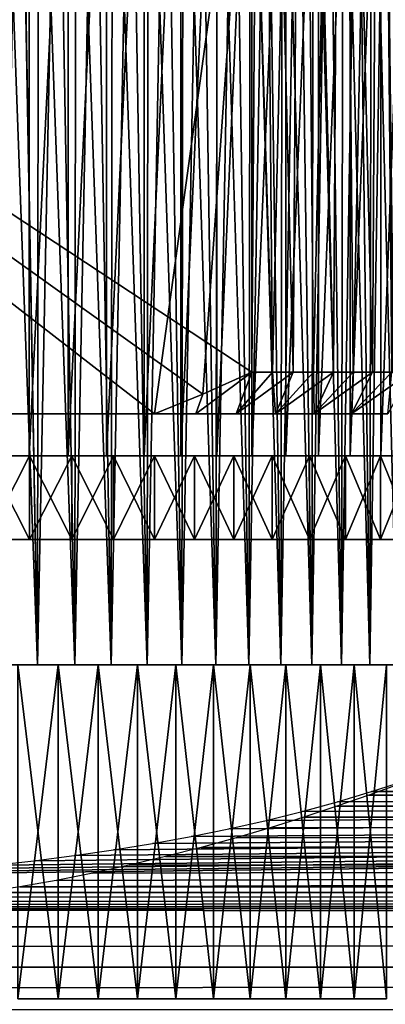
# Model space of a CAD drawing. Header units: millimetres. Extents: x -161 to 161, y -94 to 1149.
# Tile 396 of 656: x 3.29 to 7.66, y -39.06 to -27.28. Entities that reach past the tile are written whole.
import ezdxf

# ---------------------------------------------------------------- set-up
doc = ezdxf.new("R2010")
doc.units = ezdxf.units.MM
doc.header["$LTSCALE"] = 81.481481
for name, color, linetype in [('363', 7, 'CONTINUOUS'), ('364', 7, 'CONTINUOUS'), ('365', 7, 'CONTINUOUS'), ('367', 7, 'CONTINUOUS'), ('368', 7, 'CONTINUOUS'), ('370', 7, 'CONTINUOUS'), ('371', 7, 'CONTINUOUS'), ('420', 7, 'CONTINUOUS'), ('421', 7, 'CONTINUOUS'), ('422', 7, 'CONTINUOUS'), ('423', 7, 'CONTINUOUS'), ('451', 7, 'CONTINUOUS'), ('452', 7, 'CONTINUOUS'), ('453', 7, 'CONTINUOUS')]:
    doc.layers.add(name, color=color, linetype=linetype)

msp = doc.modelspace()

# ---------------------------------------------------------------- linework, layer by layer
at = {"layer": '363', "color": 7, "linetype": 'CONTINUOUS', "true_color": 0xaaaaaa}
for points in [[(6.174, -16, 11.44), (6.062, -23.5, 11.5), (6.31, -31.5, 11.366), (6.174, -16, 11.44)], [(6.661, -16, 11.164), (6.174, -16, 11.44), (6.556, -31.5, 11.226), (6.661, -16, 11.164)], [(6.556, -31.5, 11.226), (6.174, -16, 11.44), (6.31, -31.5, 11.366), (6.556, -31.5, 11.226)], [(6.798, -31.5, 11.081), (6.661, -16, 11.164), (6.556, -31.5, 11.226), (6.798, -31.5, 11.081)], [(7.135, -16, 10.867), (6.661, -16, 11.164), (7.037, -31.5, 10.931), (7.135, -16, 10.867)], [(7.037, -31.5, 10.931), (6.661, -16, 11.164), (6.798, -31.5, 11.081), (7.037, -31.5, 10.931)], [(7.273, -31.5, 10.775), (7.135, -16, 10.867), (7.037, -31.5, 10.931), (7.273, -31.5, 10.775)], [(7.596, -16, 10.55), (7.135, -16, 10.867), (7.505, -31.5, 10.615), (7.596, -16, 10.55)], [(7.505, -31.5, 10.615), (7.135, -16, 10.867), (7.273, -31.5, 10.775), (7.505, -31.5, 10.615)], [(7.734, -31.5, 10.45), (7.596, -16, 10.55), (7.505, -31.5, 10.615), (7.734, -31.5, 10.45)], [(8.043, -16, 10.213), (7.596, -16, 10.55), (7.959, -31.5, 10.279), (8.043, -16, 10.213)], [(7.959, -31.5, 10.279), (7.596, -16, 10.55), (7.734, -31.5, 10.45), (7.959, -31.5, 10.279)], [(6.31, -31.5, 11.366), (6.062, -23.5, 11.5), (6.062, -31.5, 11.5), (6.31, -31.5, 11.366)]]:
    msp.add_3dface(points, dxfattribs=at)
at = {"layer": '364', "color": 7, "linetype": 'CONTINUOUS', "true_color": 0xaaaaaa}
for points in [[(6.31, -31.5, -11.366), (6.062, -31.5, -11.5), (6.174, -16, -11.44), (6.31, -31.5, -11.366)], [(6.174, -16, -11.44), (6.062, -31.5, -11.5), (6.062, -23.5, -11.5), (6.174, -16, -11.44)], [(6.661, -16, -11.164), (6.31, -31.5, -11.366), (6.174, -16, -11.44), (6.661, -16, -11.164)], [(6.556, -31.5, -11.226), (6.31, -31.5, -11.366), (6.661, -16, -11.164), (6.556, -31.5, -11.226)], [(6.798, -31.5, -11.081), (6.556, -31.5, -11.226), (6.661, -16, -11.164), (6.798, -31.5, -11.081)], [(7.135, -16, -10.867), (6.798, -31.5, -11.081), (6.661, -16, -11.164), (7.135, -16, -10.867)], [(7.037, -31.5, -10.931), (6.798, -31.5, -11.081), (7.135, -16, -10.867), (7.037, -31.5, -10.931)], [(7.273, -31.5, -10.775), (7.037, -31.5, -10.931), (7.135, -16, -10.867), (7.273, -31.5, -10.775)], [(7.596, -16, -10.55), (7.273, -31.5, -10.775), (7.135, -16, -10.867), (7.596, -16, -10.55)], [(7.505, -31.5, -10.615), (7.273, -31.5, -10.775), (7.596, -16, -10.55), (7.505, -31.5, -10.615)], [(7.734, -31.5, -10.45), (7.505, -31.5, -10.615), (7.596, -16, -10.55), (7.734, -31.5, -10.45)], [(8.043, -16, -10.213), (7.734, -31.5, -10.45), (7.596, -16, -10.55), (8.043, -16, -10.213)]]:
    msp.add_3dface(points, dxfattribs=at)
at = {"layer": '365', "color": 7, "linetype": 'CONTINUOUS', "true_color": 0xaaaaaa}
for points in [[(5.874, -32, 11.034), (6.062, -31.5, 11.5), (5.392, -32, 11.277), (5.874, -32, 11.034)], [(5.392, -32, 11.277), (6.062, -31.5, 11.5), (5.474, -31.764, 11.5), (5.392, -32, 11.277)], [(5.474, -31.764, -11.5), (6.062, -31.5, -11.5), (5.392, -32, -11.277), (5.474, -31.764, -11.5)], [(5.392, -32, -11.277), (6.062, -31.5, -11.5), (5.874, -32, -11.034), (5.392, -32, -11.277)], [(6.31, -31.5, 11.366), (6.062, -31.5, 11.5), (5.874, -32, 11.034), (6.31, -31.5, 11.366)], [(6.346, -32, 10.769), (6.31, -31.5, 11.366), (5.874, -32, 11.034), (6.346, -32, 10.769)], [(6.062, -31.5, -11.5), (6.31, -31.5, -11.366), (5.874, -32, -11.034), (6.062, -31.5, -11.5)], [(6.31, -31.5, -11.366), (6.556, -31.5, -11.226), (5.874, -32, -11.034), (6.31, -31.5, -11.366)], [(5.874, -32, -11.034), (6.556, -31.5, -11.226), (6.346, -32, -10.769), (5.874, -32, -11.034)], [(6.556, -31.5, 11.226), (6.31, -31.5, 11.366), (6.346, -32, 10.769), (6.556, -31.5, 11.226)], [(6.798, -31.5, 11.081), (6.556, -31.5, 11.226), (6.346, -32, 10.769), (6.798, -31.5, 11.081)], [(6.806, -32, 10.485), (6.798, -31.5, 11.081), (6.346, -32, 10.769), (6.806, -32, 10.485)], [(6.556, -31.5, -11.226), (6.798, -31.5, -11.081), (6.346, -32, -10.769), (6.556, -31.5, -11.226)], [(6.798, -31.5, -11.081), (7.037, -31.5, -10.931), (6.346, -32, -10.769), (6.798, -31.5, -11.081)], [(6.346, -32, -10.769), (7.037, -31.5, -10.931), (6.806, -32, -10.485), (6.346, -32, -10.769)], [(7.037, -31.5, 10.931), (6.798, -31.5, 11.081), (6.806, -32, 10.485), (7.037, -31.5, 10.931)], [(7.273, -31.5, 10.775), (7.037, -31.5, 10.931), (6.806, -32, 10.485), (7.273, -31.5, 10.775)], [(7.253, -32, 10.181), (7.273, -31.5, 10.775), (6.806, -32, 10.485), (7.253, -32, 10.181)], [(7.037, -31.5, -10.931), (7.273, -31.5, -10.775), (6.806, -32, -10.485), (7.037, -31.5, -10.931)], [(7.273, -31.5, -10.775), (7.505, -31.5, -10.615), (6.806, -32, -10.485), (7.273, -31.5, -10.775)], [(6.806, -32, -10.485), (7.505, -31.5, -10.615), (7.253, -32, -10.181), (6.806, -32, -10.485)], [(7.734, -31.5, 10.45), (7.505, -31.5, 10.615), (7.253, -32, 10.181), (7.734, -31.5, 10.45)], [(7.686, -32, 9.857), (7.734, -31.5, 10.45), (7.253, -32, 10.181), (7.686, -32, 9.857)], [(7.505, -31.5, 10.615), (7.273, -31.5, 10.775), (7.253, -32, 10.181), (7.505, -31.5, 10.615)], [(7.505, -31.5, -10.615), (7.734, -31.5, -10.45), (7.253, -32, -10.181), (7.505, -31.5, -10.615)], [(7.734, -31.5, -10.45), (7.959, -31.5, -10.279), (7.253, -32, -10.181), (7.734, -31.5, -10.45)], [(7.253, -32, -10.181), (7.959, -31.5, -10.279), (7.686, -32, -9.857), (7.253, -32, -10.181)], [(4.899, -32, -11.5), (5.474, -31.764, -11.5), (5.392, -32, -11.277), (4.899, -32, -11.5)], [(4.899, -32, 11.5), (5.392, -32, 11.277), (5.474, -31.764, 11.5), (4.899, -32, 11.5)]]:
    msp.add_3dface(points, dxfattribs=at)
at = {"layer": '367', "color": 7, "linetype": 'CONTINUOUS', "true_color": 0xaaaaaa}
for points in [[(-6.062, -31.5, -11.5), (-6.062, -23.5, -11.5), (6.062, -23.5, -11.5), (-6.062, -31.5, -11.5)], [(-6.062, -31.5, -11.5), (6.062, -23.5, -11.5), (-5.474, -31.764, -11.5), (-6.062, -31.5, -11.5)], [(6.062, -23.5, -11.5), (-4.899, -32, -11.5), (-5.474, -31.764, -11.5), (6.062, -23.5, -11.5)], [(-4.899, -32, -11.5), (6.062, -23.5, -11.5), (4.899, -32, -11.5), (-4.899, -32, -11.5)], [(6.062, -23.5, -11.5), (5.474, -31.764, -11.5), (4.899, -32, -11.5), (6.062, -23.5, -11.5)], [(6.062, -23.5, -11.5), (6.062, -31.5, -11.5), (5.474, -31.764, -11.5), (6.062, -23.5, -11.5)]]:
    msp.add_3dface(points, dxfattribs=at)
at = {"layer": '368', "color": 7, "linetype": 'CONTINUOUS', "true_color": 0xaaaaaa}
for points in [[(6.062, -23.5, 11.5), (-6.062, -23.5, 11.5), (6.062, -31.5, 11.5), (6.062, -23.5, 11.5)], [(6.062, -31.5, 11.5), (-6.062, -23.5, 11.5), (5.474, -31.764, 11.5), (6.062, -31.5, 11.5)], [(-6.062, -23.5, 11.5), (-4.899, -32, 11.5), (4.899, -32, 11.5), (-6.062, -23.5, 11.5)], [(-6.062, -23.5, 11.5), (4.899, -32, 11.5), (5.474, -31.764, 11.5), (-6.062, -23.5, 11.5)]]:
    msp.add_3dface(points, dxfattribs=at)
at = {"layer": '370', "color": 7, "linetype": 'CONTINUOUS', "true_color": 0xffe664}
for points in [[(129, -43.755, -27.852), (-129, -43.755, -27.852), (129, -36.107, -8.455), (129, -43.755, -27.852)], [(129, -36.107, -8.455), (-129, -43.755, -27.852), (1.496, -37.507, -12.007), (129, -36.107, -8.455)], [(1.991, -37.479, -11.935), (129, -36.107, -8.455), (1.496, -37.507, -12.007), (1.991, -37.479, -11.935)], [(2.482, -37.442, -11.843), (129, -36.107, -8.455), (1.991, -37.479, -11.935), (2.482, -37.442, -11.843)], [(2.97, -37.398, -11.73), (129, -36.107, -8.455), (2.482, -37.442, -11.843), (2.97, -37.398, -11.73)], [(3.455, -37.345, -11.596), (129, -36.107, -8.455), (2.97, -37.398, -11.73), (3.455, -37.345, -11.596)], [(3.936, -37.285, -11.442), (129, -36.107, -8.455), (3.455, -37.345, -11.596), (3.936, -37.285, -11.442)], [(4.409, -37.216, -11.268), (129, -36.107, -8.455), (3.936, -37.285, -11.442), (4.409, -37.216, -11.268)], [(4.874, -37.14, -11.074), (129, -36.107, -8.455), (4.409, -37.216, -11.268), (4.874, -37.14, -11.074)], [(5.334, -37.055, -10.86), (129, -36.107, -8.455), (4.874, -37.14, -11.074), (5.334, -37.055, -10.86)], [(5.788, -36.963, -10.626), (129, -36.107, -8.455), (5.334, -37.055, -10.86), (5.788, -36.963, -10.626)], [(6.232, -36.863, -10.372), (129, -36.107, -8.455), (5.788, -36.963, -10.626), (6.232, -36.863, -10.372)], [(6.664, -36.755, -10.1), (129, -36.107, -8.455), (6.232, -36.863, -10.372), (6.664, -36.755, -10.1)], [(7.084, -36.64, -9.809), (129, -36.107, -8.455), (6.664, -36.755, -10.1), (7.084, -36.64, -9.809)], [(7.493, -36.518, -9.499), (129, -36.107, -8.455), (7.084, -36.64, -9.809), (7.493, -36.518, -9.499)], [(7.891, -36.389, -9.17), (129, -36.107, -8.455), (7.493, -36.518, -9.499), (7.891, -36.389, -9.17)]]:
    msp.add_3dface(points, dxfattribs=at)
at = {"layer": '371', "color": 7, "linetype": 'CONTINUOUS', "true_color": 0xffe664}
for points in [[(7.077, -36.694, 9.814), (6.683, -36.824, 10.087), (129, -36.485, 9.357), (7.077, -36.694, 9.814)], [(129, -36.485, 9.357), (6.683, -36.824, 10.087), (129, -36.853, 10.145), (129, -36.485, 9.357)], [(7.462, -36.56, 9.525), (7.077, -36.694, 9.814), (129, -36.485, 9.357), (7.462, -36.56, 9.525)], [(7.835, -36.425, 9.221), (7.462, -36.56, 9.525), (129, -36.485, 9.357), (7.835, -36.425, 9.221)], [(5.872, -37.072, 10.58), (5.455, -37.187, 10.8), (129, -36.853, 10.145), (5.872, -37.072, 10.58)], [(129, -36.853, 10.145), (5.455, -37.187, 10.8), (129, -37.253, 10.922), (129, -36.853, 10.145)], [(6.28, -36.951, 10.343), (5.872, -37.072, 10.58), (129, -36.853, 10.145), (6.28, -36.951, 10.343)], [(6.683, -36.824, 10.087), (6.28, -36.951, 10.343), (129, -36.853, 10.145), (6.683, -36.824, 10.087)], [(5.455, -37.187, 10.8), (5.029, -37.296, 11.004), (129, -37.253, 10.922), (5.455, -37.187, 10.8)], [(3.723, -37.581, 11.513), (3.286, -37.658, 11.646), (129, -37.253, 10.922), (3.723, -37.581, 11.513)], [(129, -37.253, 10.922), (3.286, -37.658, 11.646), (129, -37.681, 11.683), (129, -37.253, 10.922)], [(4.16, -37.494, 11.361), (3.723, -37.581, 11.513), (129, -37.253, 10.922), (4.16, -37.494, 11.361)], [(4.596, -37.399, 11.191), (4.16, -37.494, 11.361), (129, -37.253, 10.922), (4.596, -37.399, 11.191)], [(5.029, -37.296, 11.004), (4.596, -37.399, 11.191), (129, -37.253, 10.922), (5.029, -37.296, 11.004)], [(0.65, -37.922, 12.085), (0.224, -37.932, 12.101), (129, -37.681, 11.683), (0.65, -37.922, 12.085)], [(129, -37.681, 11.683), (0.224, -37.932, 12.101), (129, -38.136, 12.426), (129, -37.681, 11.683)], [(1.081, -37.902, 12.052), (0.65, -37.922, 12.085), (129, -37.681, 11.683), (1.081, -37.902, 12.052)], [(1.517, -37.872, 12.003), (1.081, -37.902, 12.052), (129, -37.681, 11.683), (1.517, -37.872, 12.003)], [(1.958, -37.833, 11.939), (1.517, -37.872, 12.003), (129, -37.681, 11.683), (1.958, -37.833, 11.939)], [(2.402, -37.784, 11.858), (1.958, -37.833, 11.939), (129, -37.681, 11.683), (2.402, -37.784, 11.858)], [(2.845, -37.726, 11.761), (2.402, -37.784, 11.858), (129, -37.681, 11.683), (2.845, -37.726, 11.761)], [(3.286, -37.658, 11.646), (2.845, -37.726, 11.761), (129, -37.681, 11.683), (3.286, -37.658, 11.646)], [(0.224, -37.932, 12.101), (-129, -38.136, 12.426), (129, -38.136, 12.426), (0.224, -37.932, 12.101)], [(-129, -38.136, 12.426), (-129, -38.618, 13.148), (129, -38.136, 12.426), (-129, -38.136, 12.426)], [(129, -38.136, 12.426), (-129, -38.618, 13.148), (129, -38.618, 13.148), (129, -38.136, 12.426)], [(-129, -38.618, 13.148), (-129, -39.127, 13.852), (129, -38.618, 13.148), (-129, -38.618, 13.148)], [(129, -38.618, 13.148), (-129, -39.127, 13.852), (129, -39.127, 13.852), (129, -38.618, 13.148)]]:
    msp.add_3dface(points, dxfattribs=at)
at = {"layer": '420', "color": 7, "linetype": 'CONTINUOUS', "true_color": 0xaaaaaa}
for points in [[(3.048, -35, 9.996), (3.499, -35, 9.847), (3.058, -23, 9.993), (3.048, -35, 9.996)], [(3.058, -23, 9.993), (3.499, -35, 9.847), (3.286, -23, 9.92), (3.058, -23, 9.993)], [(3.286, -23, 9.92), (3.499, -35, 9.847), (3.511, -23, 9.842), (3.286, -23, 9.92)], [(3.499, -35, 9.847), (3.944, -35, 9.677), (3.511, -23, 9.842), (3.499, -35, 9.847)], [(3.511, -23, 9.842), (3.944, -35, 9.677), (3.735, -23, 9.76), (3.511, -23, 9.842)], [(3.735, -23, 9.76), (3.944, -35, 9.677), (3.957, -23, 9.672), (3.735, -23, 9.76)], [(3.944, -35, 9.677), (4.38, -35, 9.488), (3.957, -23, 9.672), (3.944, -35, 9.677)], [(3.957, -23, 9.672), (4.38, -35, 9.488), (4.177, -23, 9.579), (3.957, -23, 9.672)], [(4.177, -23, 9.579), (4.38, -35, 9.488), (4.395, -23, 9.481), (4.177, -23, 9.579)], [(4.38, -35, 9.488), (4.808, -35, 9.278), (4.395, -23, 9.481), (4.38, -35, 9.488)], [(4.395, -23, 9.481), (4.808, -35, 9.278), (4.61, -23, 9.378), (4.395, -23, 9.481)], [(4.61, -23, 9.378), (4.808, -35, 9.278), (4.823, -23, 9.27), (4.61, -23, 9.378)], [(4.808, -35, 9.278), (5.225, -35, 9.05), (4.823, -23, 9.27), (4.808, -35, 9.278)], [(4.823, -23, 9.27), (5.225, -35, 9.05), (5.034, -23, 9.158), (4.823, -23, 9.27)], [(5.034, -23, 9.158), (5.225, -35, 9.05), (5.242, -23, 9.04), (5.034, -23, 9.158)], [(5.225, -35, 9.05), (5.631, -35, 8.803), (5.242, -23, 9.04), (5.225, -35, 9.05)], [(5.242, -23, 9.04), (5.631, -35, 8.803), (5.447, -23, 8.918), (5.242, -23, 9.04)], [(5.447, -23, 8.918), (5.631, -35, 8.803), (5.649, -23, 8.791), (5.447, -23, 8.918)], [(5.631, -35, 8.803), (6.026, -35, 8.537), (5.649, -23, 8.791), (5.631, -35, 8.803)], [(5.649, -23, 8.791), (6.026, -35, 8.537), (5.848, -23, 8.66), (5.649, -23, 8.791)], [(5.848, -23, 8.66), (6.026, -35, 8.537), (6.045, -23, 8.524), (5.848, -23, 8.66)], [(6.026, -35, 8.537), (6.409, -35, 8.254), (6.045, -23, 8.524), (6.026, -35, 8.537)], [(6.045, -23, 8.524), (6.409, -35, 8.254), (6.238, -23, 8.384), (6.045, -23, 8.524)], [(6.238, -23, 8.384), (6.409, -35, 8.254), (6.428, -23, 8.239), (6.238, -23, 8.384)], [(6.409, -35, 8.254), (6.778, -35, 7.954), (6.428, -23, 8.239), (6.409, -35, 8.254)], [(6.428, -23, 8.239), (6.778, -35, 7.954), (6.614, -23, 8.091), (6.428, -23, 8.239)], [(6.614, -23, 8.091), (6.778, -35, 7.954), (6.797, -23, 7.937), (6.614, -23, 8.091)], [(6.778, -35, 7.954), (7.133, -35, 7.637), (6.797, -23, 7.937), (6.778, -35, 7.954)], [(6.797, -23, 7.937), (7.133, -35, 7.637), (6.977, -23, 7.78), (6.797, -23, 7.937)], [(6.977, -23, 7.78), (7.133, -35, 7.637), (7.152, -23, 7.619), (6.977, -23, 7.78)], [(7.133, -35, 7.637), (7.473, -35, 7.305), (7.152, -23, 7.619), (7.133, -35, 7.637)], [(7.152, -23, 7.619), (7.473, -35, 7.305), (7.324, -23, 7.454), (7.152, -23, 7.619)], [(7.324, -23, 7.454), (7.473, -35, 7.305), (7.493, -23, 7.284), (7.324, -23, 7.454)], [(7.473, -35, 7.305), (7.798, -35, 6.957), (7.493, -23, 7.284), (7.473, -35, 7.305)], [(7.493, -23, 7.284), (7.798, -35, 6.957), (7.657, -23, 7.111), (7.493, -23, 7.284)]]:
    msp.add_3dface(points, dxfattribs=at)
at = {"layer": '421', "color": 7, "linetype": 'CONTINUOUS', "true_color": 0xaaaaaa}
for points in [[(3.499, -35, -9.847), (3.048, -35, -9.996), (3.285, -23, -9.92), (3.499, -35, -9.847)], [(3.511, -23, -9.842), (3.499, -35, -9.847), (3.285, -23, -9.92), (3.511, -23, -9.842)], [(3.944, -35, -9.677), (3.499, -35, -9.847), (3.735, -23, -9.76), (3.944, -35, -9.677)], [(3.735, -23, -9.76), (3.499, -35, -9.847), (3.511, -23, -9.842), (3.735, -23, -9.76)], [(3.957, -23, -9.672), (3.944, -35, -9.677), (3.735, -23, -9.76), (3.957, -23, -9.672)], [(4.38, -35, -9.488), (3.944, -35, -9.677), (4.177, -23, -9.579), (4.38, -35, -9.488)], [(4.177, -23, -9.579), (3.944, -35, -9.677), (3.957, -23, -9.672), (4.177, -23, -9.579)], [(4.395, -23, -9.481), (4.38, -35, -9.488), (4.177, -23, -9.579), (4.395, -23, -9.481)], [(4.808, -35, -9.278), (4.38, -35, -9.488), (4.61, -23, -9.378), (4.808, -35, -9.278)], [(4.61, -23, -9.378), (4.38, -35, -9.488), (4.395, -23, -9.481), (4.61, -23, -9.378)], [(4.823, -23, -9.27), (4.808, -35, -9.278), (4.61, -23, -9.378), (4.823, -23, -9.27)], [(5.225, -35, -9.05), (4.808, -35, -9.278), (5.034, -23, -9.158), (5.225, -35, -9.05)], [(5.034, -23, -9.158), (4.808, -35, -9.278), (4.823, -23, -9.27), (5.034, -23, -9.158)], [(5.242, -23, -9.04), (5.225, -35, -9.05), (5.034, -23, -9.158), (5.242, -23, -9.04)], [(5.631, -35, -8.803), (5.225, -35, -9.05), (5.447, -23, -8.918), (5.631, -35, -8.803)], [(5.447, -23, -8.918), (5.225, -35, -9.05), (5.242, -23, -9.04), (5.447, -23, -8.918)], [(5.649, -23, -8.792), (5.631, -35, -8.803), (5.447, -23, -8.918), (5.649, -23, -8.792)], [(6.026, -35, -8.537), (5.631, -35, -8.803), (5.848, -23, -8.66), (6.026, -35, -8.537)], [(5.848, -23, -8.66), (5.631, -35, -8.803), (5.649, -23, -8.792), (5.848, -23, -8.66)], [(6.045, -23, -8.524), (6.026, -35, -8.537), (5.848, -23, -8.66), (6.045, -23, -8.524)], [(6.409, -35, -8.254), (6.026, -35, -8.537), (6.238, -23, -8.384), (6.409, -35, -8.254)], [(6.238, -23, -8.384), (6.026, -35, -8.537), (6.045, -23, -8.524), (6.238, -23, -8.384)], [(6.427, -23, -8.24), (6.409, -35, -8.254), (6.238, -23, -8.384), (6.427, -23, -8.24)], [(6.778, -35, -7.954), (6.409, -35, -8.254), (6.614, -23, -8.091), (6.778, -35, -7.954)], [(6.614, -23, -8.091), (6.409, -35, -8.254), (6.427, -23, -8.24), (6.614, -23, -8.091)], [(6.797, -23, -7.938), (6.778, -35, -7.954), (6.614, -23, -8.091), (6.797, -23, -7.938)], [(7.133, -35, -7.637), (6.778, -35, -7.954), (6.976, -23, -7.78), (7.133, -35, -7.637)], [(6.976, -23, -7.78), (6.778, -35, -7.954), (6.797, -23, -7.938), (6.976, -23, -7.78)], [(7.152, -23, -7.619), (7.133, -35, -7.637), (6.976, -23, -7.78), (7.152, -23, -7.619)], [(7.473, -35, -7.305), (7.133, -35, -7.637), (7.324, -23, -7.454), (7.473, -35, -7.305)], [(7.324, -23, -7.454), (7.133, -35, -7.637), (7.152, -23, -7.619), (7.324, -23, -7.454)], [(7.493, -23, -7.284), (7.473, -35, -7.305), (7.324, -23, -7.454), (7.493, -23, -7.284)], [(7.798, -35, -6.957), (7.473, -35, -7.305), (7.657, -23, -7.111), (7.798, -35, -6.957)], [(7.657, -23, -7.111), (7.473, -35, -7.305), (7.493, -23, -7.284), (7.657, -23, -7.111)], [(7.818, -23, -6.935), (7.798, -35, -6.957), (7.657, -23, -7.111), (7.818, -23, -6.935)]]:
    msp.add_3dface(points, dxfattribs=at)
at = {"layer": '422', "color": 7, "linetype": 'CONTINUOUS', "true_color": 0xaaaaaa}
for points in [[(3.747, -35, 10.873), (3.262, -35, 11.028), (3.747, -39, 10.873), (3.747, -35, 10.873)], [(3.747, -39, 10.873), (3.262, -35, 11.028), (3.262, -39, 11.028), (3.747, -39, 10.873)], [(4.224, -35, 10.696), (3.747, -35, 10.873), (4.224, -39, 10.696), (4.224, -35, 10.696)], [(4.224, -39, 10.696), (3.747, -35, 10.873), (3.747, -39, 10.873), (4.224, -39, 10.696)], [(4.693, -35, 10.499), (4.224, -35, 10.696), (4.693, -39, 10.499), (4.693, -35, 10.499)], [(4.693, -39, 10.499), (4.224, -35, 10.696), (4.224, -39, 10.696), (4.693, -39, 10.499)], [(5.153, -35, 10.281), (4.693, -35, 10.499), (5.153, -39, 10.281), (5.153, -35, 10.281)], [(5.153, -39, 10.281), (4.693, -35, 10.499), (4.693, -39, 10.499), (5.153, -39, 10.281)], [(5.602, -35, 10.043), (5.153, -35, 10.281), (5.602, -39, 10.043), (5.602, -35, 10.043)], [(5.602, -39, 10.043), (5.153, -35, 10.281), (5.153, -39, 10.281), (5.602, -39, 10.043)], [(6.041, -35, 9.785), (5.602, -35, 10.043), (6.041, -39, 9.785), (6.041, -35, 9.785)], [(6.041, -39, 9.785), (5.602, -35, 10.043), (5.602, -39, 10.043), (6.041, -39, 9.785)], [(6.468, -35, 9.509), (6.041, -35, 9.785), (6.468, -39, 9.509), (6.468, -35, 9.509)], [(6.468, -39, 9.509), (6.041, -35, 9.785), (6.041, -39, 9.785), (6.468, -39, 9.509)], [(6.882, -35, 9.213), (6.468, -35, 9.509), (6.882, -39, 9.213), (6.882, -35, 9.213)], [(6.882, -39, 9.213), (6.468, -35, 9.509), (6.468, -39, 9.509), (6.882, -39, 9.213)], [(7.283, -35, 8.9), (6.882, -35, 9.213), (7.283, -39, 8.9), (7.283, -35, 8.9)], [(7.283, -39, 8.9), (6.882, -35, 9.213), (6.882, -39, 9.213), (7.283, -39, 8.9)], [(7.67, -35, 8.569), (7.283, -35, 8.9), (7.67, -39, 8.569), (7.67, -35, 8.569)], [(7.67, -39, 8.569), (7.283, -35, 8.9), (7.283, -39, 8.9), (7.67, -39, 8.569)]]:
    msp.add_3dface(points, dxfattribs=at)
at = {"layer": '423', "color": 7, "linetype": 'CONTINUOUS', "true_color": 0xaaaaaa}
for points in [[(3.747, -39, -10.873), (3.262, -39, -11.028), (3.747, -35, -10.873), (3.747, -39, -10.873)], [(3.747, -35, -10.873), (3.262, -39, -11.028), (3.262, -35, -11.028), (3.747, -35, -10.873)], [(4.224, -39, -10.696), (3.747, -39, -10.873), (4.224, -35, -10.696), (4.224, -39, -10.696)], [(4.224, -35, -10.696), (3.747, -39, -10.873), (3.747, -35, -10.873), (4.224, -35, -10.696)], [(4.693, -39, -10.499), (4.224, -39, -10.696), (4.693, -35, -10.499), (4.693, -39, -10.499)], [(4.693, -35, -10.499), (4.224, -39, -10.696), (4.224, -35, -10.696), (4.693, -35, -10.499)], [(5.153, -39, -10.281), (4.693, -39, -10.499), (5.153, -35, -10.281), (5.153, -39, -10.281)], [(5.153, -35, -10.281), (4.693, -39, -10.499), (4.693, -35, -10.499), (5.153, -35, -10.281)], [(5.602, -39, -10.043), (5.153, -39, -10.281), (5.602, -35, -10.043), (5.602, -39, -10.043)], [(5.602, -35, -10.043), (5.153, -39, -10.281), (5.153, -35, -10.281), (5.602, -35, -10.043)], [(6.041, -39, -9.785), (5.602, -39, -10.043), (6.041, -35, -9.785), (6.041, -39, -9.785)], [(6.041, -35, -9.785), (5.602, -39, -10.043), (5.602, -35, -10.043), (6.041, -35, -9.785)], [(6.468, -39, -9.509), (6.041, -39, -9.785), (6.468, -35, -9.509), (6.468, -39, -9.509)], [(6.468, -35, -9.509), (6.041, -39, -9.785), (6.041, -35, -9.785), (6.468, -35, -9.509)], [(6.882, -39, -9.213), (6.468, -39, -9.509), (6.882, -35, -9.213), (6.882, -39, -9.213)], [(6.882, -35, -9.213), (6.468, -39, -9.509), (6.468, -35, -9.509), (6.882, -35, -9.213)], [(7.283, -39, -8.9), (6.882, -39, -9.213), (7.283, -35, -8.9), (7.283, -39, -8.9)], [(7.283, -35, -8.9), (6.882, -39, -9.213), (6.882, -35, -9.213), (7.283, -35, -8.9)], [(7.67, -39, -8.569), (7.283, -39, -8.9), (7.67, -35, -8.569), (7.67, -39, -8.569)], [(7.67, -35, -8.569), (7.283, -39, -8.9), (7.283, -35, -8.9), (7.67, -35, -8.569)]]:
    msp.add_3dface(points, dxfattribs=at)
at = {"layer": '451', "color": 7, "linetype": 'CONTINUOUS', "true_color": 0x323232}
for points in [[(3.404, -32.5, 11.507), (2.892, -32.5, 11.646), (3.404, -33.5, 11.507), (3.404, -32.5, 11.507)], [(3.404, -33.5, 11.507), (2.892, -32.5, 11.646), (2.892, -33.5, 11.646), (3.404, -33.5, 11.507)], [(3.91, -32.5, 11.345), (3.404, -32.5, 11.507), (3.91, -33.5, 11.345), (3.91, -32.5, 11.345)], [(3.91, -33.5, 11.345), (3.404, -32.5, 11.507), (3.404, -33.5, 11.507), (3.91, -33.5, 11.345)], [(4.408, -32.5, 11.161), (3.91, -32.5, 11.345), (4.408, -33.5, 11.161), (4.408, -32.5, 11.161)], [(4.408, -33.5, 11.161), (3.91, -32.5, 11.345), (3.91, -33.5, 11.345), (4.408, -33.5, 11.161)], [(4.897, -32.5, 10.955), (4.408, -32.5, 11.161), (4.897, -33.5, 10.955), (4.897, -32.5, 10.955)], [(4.897, -33.5, 10.955), (4.408, -32.5, 11.161), (4.408, -33.5, 11.161), (4.897, -33.5, 10.955)], [(5.377, -32.5, 10.728), (4.897, -32.5, 10.955), (5.377, -33.5, 10.728), (5.377, -32.5, 10.728)], [(5.377, -33.5, 10.728), (4.897, -32.5, 10.955), (4.897, -33.5, 10.955), (5.377, -33.5, 10.728)], [(5.846, -32.5, 10.48), (5.377, -32.5, 10.728), (5.846, -33.5, 10.48), (5.846, -32.5, 10.48)], [(5.846, -33.5, 10.48), (5.377, -32.5, 10.728), (5.377, -33.5, 10.728), (5.846, -33.5, 10.48)], [(6.304, -32.5, 10.211), (5.846, -32.5, 10.48), (6.304, -33.5, 10.211), (6.304, -32.5, 10.211)], [(6.304, -33.5, 10.211), (5.846, -32.5, 10.48), (5.846, -33.5, 10.48), (6.304, -33.5, 10.211)], [(6.749, -32.5, 9.922), (6.304, -32.5, 10.211), (6.749, -33.5, 9.922), (6.749, -32.5, 9.922)], [(6.749, -33.5, 9.922), (6.304, -32.5, 10.211), (6.304, -33.5, 10.211), (6.749, -33.5, 9.922)], [(7.182, -32.5, 9.614), (6.749, -32.5, 9.922), (7.182, -33.5, 9.614), (7.182, -32.5, 9.614)], [(7.182, -33.5, 9.614), (6.749, -32.5, 9.922), (6.749, -33.5, 9.922), (7.182, -33.5, 9.614)], [(7.6, -32.5, 9.287), (7.182, -32.5, 9.614), (7.6, -33.5, 9.287), (7.6, -32.5, 9.287)], [(7.6, -33.5, 9.287), (7.182, -32.5, 9.614), (7.182, -33.5, 9.614), (7.6, -33.5, 9.287)], [(8.003, -32.5, 8.941), (7.6, -32.5, 9.287), (8.003, -33.5, 8.941), (8.003, -32.5, 8.941)], [(8.003, -33.5, 8.941), (7.6, -32.5, 9.287), (7.6, -33.5, 9.287), (8.003, -33.5, 8.941)]]:
    msp.add_3dface(points, dxfattribs=at)
at = {"layer": '452', "color": 7, "linetype": 'CONTINUOUS', "true_color": 0x323232}
for points in [[(3.404, -33.5, -11.507), (2.892, -33.5, -11.646), (3.404, -32.5, -11.507), (3.404, -33.5, -11.507)], [(3.404, -32.5, -11.507), (2.892, -33.5, -11.646), (2.892, -32.5, -11.646), (3.404, -32.5, -11.507)], [(3.91, -33.5, -11.345), (3.404, -33.5, -11.507), (3.91, -32.5, -11.345), (3.91, -33.5, -11.345)], [(3.91, -32.5, -11.345), (3.404, -33.5, -11.507), (3.404, -32.5, -11.507), (3.91, -32.5, -11.345)], [(4.408, -33.5, -11.161), (3.91, -33.5, -11.345), (4.408, -32.5, -11.161), (4.408, -33.5, -11.161)], [(4.408, -32.5, -11.161), (3.91, -33.5, -11.345), (3.91, -32.5, -11.345), (4.408, -32.5, -11.161)], [(4.897, -33.5, -10.955), (4.408, -33.5, -11.161), (4.897, -32.5, -10.955), (4.897, -33.5, -10.955)], [(4.897, -32.5, -10.955), (4.408, -33.5, -11.161), (4.408, -32.5, -11.161), (4.897, -32.5, -10.955)], [(5.377, -33.5, -10.728), (4.897, -33.5, -10.955), (5.377, -32.5, -10.728), (5.377, -33.5, -10.728)], [(5.377, -32.5, -10.728), (4.897, -33.5, -10.955), (4.897, -32.5, -10.955), (5.377, -32.5, -10.728)], [(5.846, -33.5, -10.48), (5.377, -33.5, -10.728), (5.846, -32.5, -10.48), (5.846, -33.5, -10.48)], [(5.846, -32.5, -10.48), (5.377, -33.5, -10.728), (5.377, -32.5, -10.728), (5.846, -32.5, -10.48)], [(6.304, -33.5, -10.211), (5.846, -33.5, -10.48), (6.304, -32.5, -10.211), (6.304, -33.5, -10.211)], [(6.304, -32.5, -10.211), (5.846, -33.5, -10.48), (5.846, -32.5, -10.48), (6.304, -32.5, -10.211)], [(6.749, -33.5, -9.922), (6.304, -33.5, -10.211), (6.749, -32.5, -9.922), (6.749, -33.5, -9.922)], [(6.749, -32.5, -9.922), (6.304, -33.5, -10.211), (6.304, -32.5, -10.211), (6.749, -32.5, -9.922)], [(7.182, -33.5, -9.614), (6.749, -33.5, -9.922), (7.182, -32.5, -9.614), (7.182, -33.5, -9.614)], [(7.182, -32.5, -9.614), (6.749, -33.5, -9.922), (6.749, -32.5, -9.922), (7.182, -32.5, -9.614)], [(7.6, -33.5, -9.287), (7.182, -33.5, -9.614), (7.6, -32.5, -9.287), (7.6, -33.5, -9.287)], [(7.6, -32.5, -9.287), (7.182, -33.5, -9.614), (7.182, -32.5, -9.614), (7.6, -32.5, -9.287)], [(8.003, -33.5, -8.941), (7.6, -33.5, -9.287), (8.003, -32.5, -8.941), (8.003, -33.5, -8.941)], [(8.003, -32.5, -8.941), (7.6, -33.5, -9.287), (7.6, -32.5, -9.287), (8.003, -32.5, -8.941)]]:
    msp.add_3dface(points, dxfattribs=at)
at = {"layer": '453', "color": 7, "linetype": 'CONTINUOUS', "true_color": 0x323232}
for points in [[(3.399, -32.5, -10.462), (2.926, -32.5, -10.604), (3.399, -23, -10.462), (3.399, -32.5, -10.462)], [(3.399, -23, -10.462), (2.926, -32.5, -10.604), (2.926, -23, -10.604), (3.399, -23, -10.462)], [(3.865, -32.5, -10.299), (3.399, -32.5, -10.462), (3.865, -23, -10.299), (3.865, -32.5, -10.299)], [(3.865, -23, -10.299), (3.399, -32.5, -10.462), (3.399, -23, -10.462), (3.865, -23, -10.299)], [(4.323, -32.5, -10.115), (3.865, -32.5, -10.299), (4.323, -23, -10.115), (4.323, -32.5, -10.115)], [(4.323, -23, -10.115), (3.865, -32.5, -10.299), (3.865, -23, -10.299), (4.323, -23, -10.115)], [(4.773, -32.5, -9.911), (4.323, -32.5, -10.115), (4.773, -23, -9.911), (4.773, -32.5, -9.911)], [(4.773, -23, -9.911), (4.323, -32.5, -10.115), (4.323, -23, -10.115), (4.773, -23, -9.911)], [(5.213, -32.5, -9.687), (4.773, -32.5, -9.911), (5.213, -23, -9.687), (5.213, -32.5, -9.687)], [(5.213, -23, -9.687), (4.773, -32.5, -9.911), (4.773, -23, -9.911), (5.213, -23, -9.687)], [(5.642, -32.5, -9.443), (5.213, -32.5, -9.687), (5.642, -23, -9.443), (5.642, -32.5, -9.443)], [(5.642, -23, -9.443), (5.213, -32.5, -9.687), (5.213, -23, -9.687), (5.642, -23, -9.443)], [(6.06, -32.5, -9.18), (5.642, -32.5, -9.443), (6.06, -23, -9.18), (6.06, -32.5, -9.18)], [(6.06, -23, -9.18), (5.642, -32.5, -9.443), (5.642, -23, -9.443), (6.06, -23, -9.18)], [(6.466, -32.5, -8.899), (6.06, -32.5, -9.18), (6.466, -23, -8.899), (6.466, -32.5, -8.899)], [(6.466, -23, -8.899), (6.06, -32.5, -9.18), (6.06, -23, -9.18), (6.466, -23, -8.899)], [(6.858, -32.5, -8.6), (6.466, -32.5, -8.899), (6.858, -23, -8.6), (6.858, -32.5, -8.6)], [(6.858, -23, -8.6), (6.466, -32.5, -8.899), (6.466, -23, -8.899), (6.858, -23, -8.6)], [(7.237, -32.5, -8.284), (6.858, -32.5, -8.6), (7.237, -23, -8.284), (7.237, -32.5, -8.284)], [(7.237, -23, -8.284), (6.858, -32.5, -8.6), (6.858, -23, -8.6), (7.237, -23, -8.284)], [(7.602, -32.5, -7.951), (7.237, -32.5, -8.284), (7.602, -23, -7.951), (7.602, -32.5, -7.951)], [(7.602, -23, -7.951), (7.237, -32.5, -8.284), (7.237, -23, -8.284), (7.602, -23, -7.951)], [(7.951, -32.5, -7.602), (7.602, -32.5, -7.951), (7.951, -23, -7.602), (7.951, -32.5, -7.602)], [(7.951, -23, -7.602), (7.602, -32.5, -7.951), (7.602, -23, -7.951), (7.951, -23, -7.602)]]:
    msp.add_3dface(points, dxfattribs=at)

doc.saveas('drawing.dxf')
